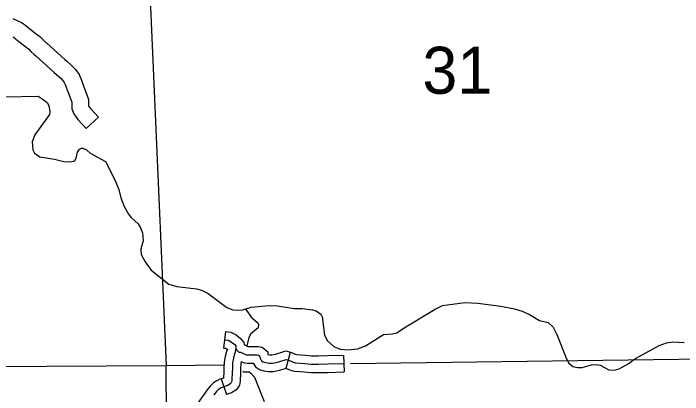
# Model space of a CAD drawing. Extents: x 1377389 to 1380723, y 1168351 to 1170484.
# Drawn here: x 1379498.1 to 1379618.3, y 1169317.6 to 1169386.1 of the extents above; entities that cross this region are included whole.
import ezdxf

# ---------------------------------------------------------------- set-up
doc = ezdxf.new("R2010")
doc.units = 0
doc.layers.add('B_Fill', color=7, linetype='Continuous')

msp = doc.modelspace()

# ---------------------------------------------------------------- linework, layer by layer
at = {"layer": 'B_Fill'}
for p, q in [((1379503.98, 1169380.82), (1379504.05, 1169380.76)), ((1379502.11, 1169378.48), (1379502.04, 1169378.54)), ((1379535.87, 1169325.97), (1379536.26, 1169328.95)), ((1379547.08, 1169322.35), (1379547.83, 1169325.25)), ((1379535.42, 1169320.45), (1379536.37, 1169317.61))]:
    msp.add_line(p, q, dxfattribs=at)
for points in [[(1379521.1, 1169424.24), (1379525.54, 1169322.81)], [(1379497.97, 1169385.16), (1379499.01, 1169384.73), (1379499.54, 1169384.46), (1379500.05, 1169384.12), (1379500.37, 1169383.87), (1379501.93, 1169382.63), (1379502.8, 1169381.96), (1379503.34, 1169381.42), (1379503.81, 1169380.95), (1379503.98, 1169380.82)], [(1379498.01, 1169381.87), (1379498.32, 1169381.67), (1379498.53, 1169381.5), (1379500.08, 1169380.27), (1379500.82, 1169379.69), (1379501.23, 1169379.28), (1379501.82, 1169378.71), (1379502.11, 1169378.48)], [(1379504.05, 1169380.76), (1379507.32, 1169377.8), (1379507.7, 1169377.5), (1379508.27, 1169376.98), (1379508.76, 1169376.51), (1379509.25, 1169376), (1379509.51, 1169375.61), (1379509.88, 1169375.15), (1379509.96, 1169374.88), (1379510.12, 1169374.61), (1379510.37, 1169373.94), (1379510.75, 1169372.92), (1379511.23, 1169371.62), (1379511.55, 1169370.66), (1379511.55, 1169369.86), (1379511.57, 1169369.53), (1379511.59, 1169369.46), (1379511.97, 1169368.97), (1379513.34, 1169367.47)], [(1379502.04, 1169378.54), (1379505.38, 1169375.51), (1379505.75, 1169375.21), (1379506.22, 1169374.79), (1379506.63, 1169374.39), (1379506.91, 1169374.1), (1379507.09, 1169373.85), (1379507.19, 1169373.71), (1379507.21, 1169373.67), (1379507.39, 1169373.34), (1379507.57, 1169372.87), (1379507.94, 1169371.88), (1379508.4, 1169370.63), (1379508.55, 1169370.18), (1379508.55, 1169369.77), (1379508.6, 1169368.96), (1379508.91, 1169368.03), (1379509.67, 1169367.04), (1379511.12, 1169365.45), (1379513.34, 1169367.47)], [(1379496.61, 1169371.12), (1379502.51, 1169371.2), (1379503.26, 1169370.77), (1379504.12, 1169370.09), (1379504.42, 1169369.54), (1379504.61, 1169368.41), (1379504.53, 1169367.92), (1379501.91, 1169364.3), (1379501.47, 1169363.05), (1379501.55, 1169361.61), (1379501.89, 1169360.98), (1379502.83, 1169360.33), (1379505.46, 1169359.91), (1379507.16, 1169359.5), (1379508.2, 1169359.41), (1379508.92, 1169359.55), (1379509.11, 1169359.7), (1379509.34, 1169360.09), (1379509.59, 1169361.18), (1379509.95, 1169361.73)], [(1379509.95, 1169361.73), (1379510.3, 1169361.9), (1379510.54, 1169361.89), (1379511.19, 1169361.61), (1379511.85, 1169360.99)], [(1379511.85, 1169360.99), (1379514.62, 1169359.52), (1379516.28, 1169356.22), (1379516.99, 1169354.45), (1379517.38, 1169352.98), (1379517.98, 1169351.38), (1379518.75, 1169350.01), (1379519.21, 1169349.45), (1379520.48, 1169348.28), (1379520.92, 1169347.57), (1379521.24, 1169346.67), (1379521.39, 1169345.25), (1379520.95, 1169343.81), (1379521.04, 1169342.8), (1379521.77, 1169341.44), (1379522.81, 1169339.98), (1379525.98, 1169337.44), (1379527.41, 1169337.06), (1379530.97, 1169336.64), (1379531.84, 1169336.37), (1379533.06, 1169335.8), (1379536.43, 1169333.24), (1379537.5, 1169332.86), (1379538.3, 1169332.76), (1379539.31, 1169332.87), (1379540.77, 1169333.33), (1379544.05, 1169333.64), (1379545.55, 1169333.54), (1379548.52, 1169333.09), (1379549.96, 1169333.05), (1379551.82, 1169332.84), (1379552.45, 1169332.64), (1379553.31, 1169332.06), (1379553.53, 1169331.56), (1379553.99, 1169328.3), (1379554.53, 1169327.28), (1379555.64, 1169326.26), (1379556.78, 1169325.77), (1379558.2, 1169325.64), (1379559.91, 1169325.83), (1379561.36, 1169326.36), (1379564.56, 1169328.41), (1379566.21, 1169328.51), (1379566.96, 1169328.68), (1379568.28, 1169329.59), (1379573.84, 1169332.99), (1379575.15, 1169333.6), (1379579.2, 1169334.16), (1379581.5, 1169334.05), (1379585.63, 1169333.51), (1379588.1, 1169333.02), (1379589.49, 1169332.62), (1379590.81, 1169331.99), (1379592.61, 1169330.92), (1379594.16, 1169330.54), (1379595.03, 1169329.73), (1379595.74, 1169328.4), (1379597.31, 1169324.33), (1379597.78, 1169323.33), (1379598.61, 1169322.66), (1379599.45, 1169322.46), (1379600.27, 1169322.47), (1379601.95, 1169322.97), (1379602.92, 1169323.03), (1379603.49, 1169322.87), (1379605.05, 1169322.05), (1379606.07, 1169322.01), (1379606.92, 1169322.22), (1379608.52, 1169323.11), (1379609.84, 1169324.12), (1379614.12, 1169326.45), (1379615.44, 1169326.92), (1379616.55, 1169327.1), (1379618.59, 1169326.96)], [(1379539.8, 1169333.03), (1379540.82, 1169331.53), (1379541.96, 1169330.48), (1379542.09, 1169330.2), (1379542.03, 1169329.58), (1379540.76, 1169328.55), (1379540.38, 1169327.89), (1379540.03, 1169326.37)], [(1379536.26, 1169328.95), (1379537.16, 1169328.83), (1379538.09, 1169328.32), (1379538.9, 1169327.7), (1379539.47, 1169326.97), (1379539.51, 1169326.61)], [(1379536.07, 1169327.46), (1379536.68, 1169327.38), (1379537.27, 1169327.06), (1379537.84, 1169326.63), (1379538.03, 1169326.38), (1379538.05, 1169326.14), (1379538, 1169325.42), (1379537.78, 1169324.91), (1379537.6, 1169324.16), (1379537.46, 1169323.3), (1379537.41, 1169322.3), (1379537.35, 1169321.63), (1379537.3, 1169320.18), (1379537.25, 1169319.86), (1379537.17, 1169319.72), (1379537.01, 1169319.53), (1379536.6, 1169319.27), (1379535.72, 1169318.97), (1379535.31, 1169318.78), (1379534.97, 1169318.57), (1379534.59, 1169318.16), (1379534.11, 1169317.55)], [(1379535.87, 1169325.97), (1379536.21, 1169325.93), (1379536.46, 1169325.79), (1379536.51, 1169325.75), (1379536.36, 1169325.38), (1379536.12, 1169324.45), (1379535.97, 1169323.45), (1379535.91, 1169322.4), (1379535.86, 1169321.72), (1379535.81, 1169320.58), (1379535.42, 1169320.45)], [(1379539.51, 1169326.61), (1379539.88, 1169326.44), (1379540.08, 1169326.34), (1379540.26, 1169326.26), (1379541.22, 1169326.28), (1379542.02, 1169326.26), (1379542.75, 1169326.14), (1379543.76, 1169325.32), (1379543.8, 1169324.81), (1379544.14, 1169324.77), (1379544.51, 1169324.76), (1379545.14, 1169324.89), (1379546.32, 1169325.23), (1379547.04, 1169325.46), (1379547.83, 1169325.25)], [(1379538.02, 1169325.75), (1379538.1, 1169325.71), (1379538.18, 1169325.67), (1379538.24, 1169325.63), (1379538.3, 1169325.58), (1379538.34, 1169325.54), (1379538.42, 1169325.43), (1379538.54, 1169325.3), (1379538.64, 1169325.26), (1379538.77, 1169325.24), (1379538.87, 1169325.21), (1379538.99, 1169325.2), (1379539.24, 1169325.08), (1379539.44, 1169324.98), (1379539.9, 1169324.78), (1379540.13, 1169324.76), (1379541.21, 1169324.78), (1379541.87, 1169324.76), (1379542.11, 1169324.72), (1379542.31, 1169324.56), (1379542.33, 1169324.3), (1379542.46, 1169324.04), (1379542.66, 1169323.69), (1379542.96, 1169323.51), (1379543.4, 1169323.35), (1379544.02, 1169323.27), (1379544.64, 1169323.25), (1379545.51, 1169323.43), (1379546.75, 1169323.8), (1379547.07, 1169323.9), (1379547.54, 1169323.78), (1379548.2, 1169323.47), (1379548.76, 1169323.33), (1379549.64, 1169323.27), (1379550.45, 1169323.21), (1379551.57, 1169323.09), (1379552.9, 1169323.09), (1379554.56, 1169323.11), (1379557.44, 1169323.19)], [(1379547.83, 1169325.25), (1379548.04, 1169325.19), (1379548.7, 1169324.9), (1379549, 1169324.82), (1379549.75, 1169324.77), (1379550.58, 1169324.71), (1379551.65, 1169324.59), (1379552.89, 1169324.59), (1379554.53, 1169324.61), (1379557.39, 1169324.69), (1379557.48, 1169321.69)], [(1379558.66, 1169323.22), (1379626.68, 1169324.08), (1379637.32, 1169324.1), (1379652.38, 1169324.13)], [(1379482.43, 1169322.61), (1379525.54, 1169322.81)], [(1379525.54, 1169322.81), (1379535.94, 1169322.94)], [(1379525.72, 1169294.26), (1379525.54, 1169322.81)], [(1379539.02, 1169323.53), (1379538.96, 1169323.14), (1379538.9, 1169322.2), (1379538.85, 1169321.54), (1379538.8, 1169320.03), (1379538.68, 1169319.33), (1379538.39, 1169318.84), (1379538.01, 1169318.4), (1379537.27, 1169317.91), (1379536.37, 1169317.61)], [(1379539.02, 1169323.53), (1379539.53, 1169323.31), (1379540.07, 1169323.26), (1379541.16, 1169323.28), (1379541.56, 1169322.61), (1379542.31, 1169322.15), (1379543.04, 1169321.89), (1379543.9, 1169321.78), (1379544.78, 1169321.75), (1379545.87, 1169321.98), (1379547.11, 1169322.34), (1379547.08, 1169322.35)], [(1379547.03, 1169322.36), (1379547.7, 1169322.05), (1379548.53, 1169321.85), (1379549.54, 1169321.78), (1379550.31, 1169321.72), (1379551.49, 1169321.59), (1379552.91, 1169321.59), (1379554.59, 1169321.61), (1379557.48, 1169321.69)], [(1379539.3, 1169321.81), (1379539.45, 1169321.7), (1379540.43, 1169321.68), (1379540.74, 1169321.49), (1379541.38, 1169320.77), (1379543.13, 1169316.36)], [(1379535.42, 1169320.45), (1379535.16, 1169320.37), (1379534.6, 1169320.11), (1379534.01, 1169319.74), (1379533.45, 1169319.14), (1379532.91, 1169318.45), (1379532.47, 1169317.85), (1379532.05, 1169317.28), (1379531.7, 1169316.76), (1379531.09, 1169315.83), (1379531, 1169315.44), (1379530.87, 1169315.11), (1379530.93, 1169314.09), (1379531.14, 1169313.28), (1379531.38, 1169312.81), (1379531.6, 1169312.51), (1379531.64, 1169312.43), (1379531.71, 1169312.2), (1379531.84, 1169311.79), (1379531.96, 1169311.39), (1379532.08, 1169310.86), (1379532.33, 1169309.8)]]:
    msp.add_lwpolyline(points, dxfattribs=at)

# ---------------------------------------------------------------- texts
msp.add_text('31', height=8.448, dxfattribs=at).set_placement((1379571.55, 1169371.66))

doc.saveas('drawing.dxf')
